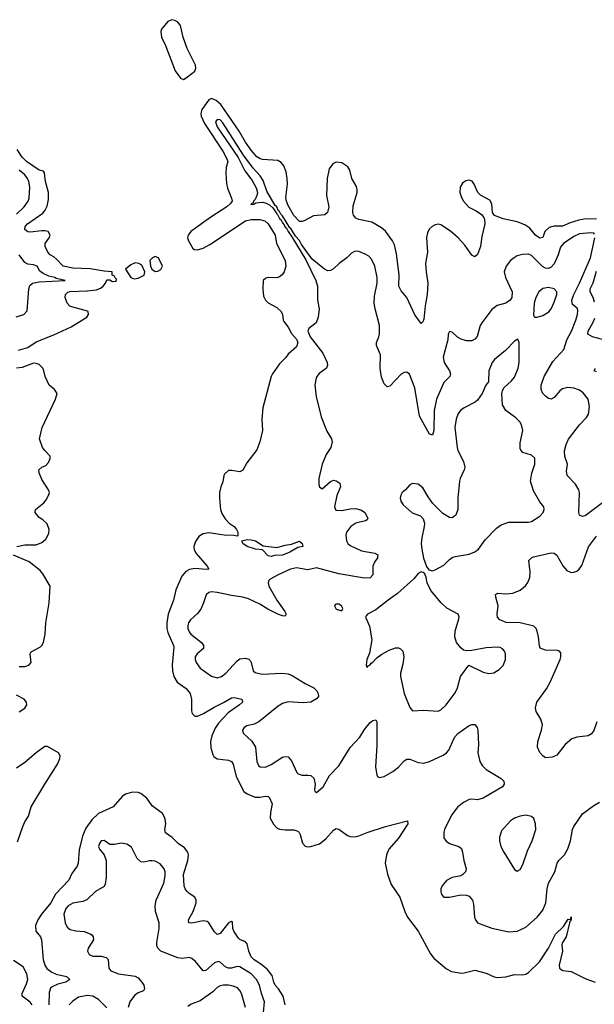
# Model space of a CAD drawing. Header units: inches. Extents: x 1834610 to 2027685, y 642842 to 774116.
# Tile 424 of 632: x 1993253 to 1997314, y 702274 to 709232. Entities that reach past the tile are written whole.
import ezdxf

# ---------------------------------------------------------------- set-up
doc = ezdxf.new("R2010")
doc.units = ezdxf.units.IN
doc.header["$MEASUREMENT"] = 0
doc.layers.add('B9790', color=7, linetype='Continuous')

msp = doc.modelspace()

# ---------------------------------------------------------------- linework, layer by layer
at = {"layer": 'B9790', "color": 5}
for points, elevation in [([(1994327.5, 709232.5), (1994300.4, 709219.6), (1994254.4, 709165.6), (1994250.4, 709149.6), (1994255.6, 709110), (1994283.7, 709050), (1994352.8, 708870), (1994390, 708819.5), (1994410, 708810.4), (1994430, 708820.5), (1994492.2, 708867.7), (1994497.4, 708890), (1994495.4, 708910), (1994436.9, 709030), (1994408.3, 709108.3), (1994390.6, 709190.6), (1994370, 709215.1), (1994350, 709227.3)], 220), ([(1994070, 707514.7), (1994039.3, 707500.7), (1994002, 707470), (1994038.8, 707410), (1994062, 707402), (1994090, 707405.3), (1994132.3, 707427.7), (1994137, 707450), (1994116.9, 707496.9), (1994095.3, 707510)], 220), ([(1994210, 707559.5), (1994191, 707550), (1994174, 707530), (1994177.3, 707490), (1994186.8, 707470), (1994210, 707453), (1994230, 707454.4), (1994250, 707466.4), (1994262, 707490), (1994235.1, 707550)], 220), ([(1996990, 707338.8), (1996950, 707332.1), (1996922.6, 707310), (1996901.5, 707270), (1996890.3, 707230), (1996883.5, 707143.5), (1996891.1, 707131.1), (1996910.9, 707130.9), (1996950, 707141.6), (1996992.6, 707167.4), (1997010, 707188.4), (1997030, 707234.9), (1997049.7, 707290), (1997049.7, 707310), (1997030.7, 707330.7)], 260), ([(1996774.6, 706974.6), (1996750, 706961.2), (1996685.7, 706894.3), (1996610, 706831.1), (1996592, 706810), (1996569.1, 706750), (1996566.9, 706673.1), (1996547.7, 706650), (1996522.4, 706590), (1996490, 706544.5), (1996473.4, 706530), (1996394.8, 706490), (1996370, 706472), (1996353, 706450), (1996337.6, 706410), (1996328.9, 706350), (1996344.6, 706210), (1996350, 706186.8), (1996390, 706111), (1996398.4, 706070), (1996394.9, 706050), (1996366.9, 705990), (1996362.4, 705970), (1996350.4, 705850.3), (1996348.8, 705771.2), (1996336.3, 705730), (1996310, 705712.3), (1996290, 705714.5), (1996242.8, 705742.8), (1996174.2, 705814.2), (1996140.1, 705860.1), (1996103.3, 705923.3), (1996070, 705949.2), (1996030, 705954), (1996010, 705944), (1995981, 705910), (1995956, 705890), (1995947.5, 705872.5), (1995942.8, 705850), (1995946, 705830), (1995964.1, 705804.1), (1996027, 705747), (1996084.9, 705724.9), (1996104.9, 705704.9), (1996113.2, 705673.2), (1996113, 705650), (1996095.3, 705570), (1996091.8, 705530), (1996094.9, 705490), (1996107.7, 705427.7), (1996127.9, 705367.9), (1996144.5, 705344.5), (1996170, 705338), (1996190, 705344.9), (1996250, 705377.4), (1996290, 705418), (1996310, 705431.7), (1996330, 705439.5), (1996430, 705455.3), (1996470, 705470.4), (1996495.6, 705490), (1996542.8, 705557.2), (1996622.3, 705637.7), (1996656.5, 705663.5), (1996710, 705680.2), (1996850, 705680.5), (1996870, 705684.9), (1996930, 705722.8), (1996952.7, 705750), (1996961.2, 705770), (1996957.2, 705790), (1996930, 705825.2), (1996883.5, 705903.5), (1996864.2, 705970), (1996872.2, 706027.8), (1996895.1, 706090), (1996893, 706133), (1996870, 706155.1), (1996810, 706174), (1996794, 706190), (1996790, 706202), (1996790, 706242), (1996809.6, 706329.6), (1996800.5, 706370), (1996787.8, 706390), (1996758.8, 706418.8), (1996689.6, 706470), (1996666.6, 706510), (1996660.7, 706590), (1996664.5, 706610), (1996675.1, 706630), (1996730, 706679.3), (1996750, 706704.9), (1996775.8, 706770), (1996782.4, 706810), (1996784, 706950)], 260), ([(1995070, 705501.3), (1995130, 705519), (1995174.7, 705525.2), (1995230, 705547.7), (1995250.4, 705530), (1995254.8, 705510), (1995219, 705501), (1995163, 705470), (1995110, 705449.1), (1995054.3, 705445.7), (1995030, 705439.7), (1995010, 705442.6), (1994970, 705486.6), (1994919, 705490), (1994860.7, 705510), (1994829.6, 705530), (1994824, 705550), (1994861.7, 705558.3), (1994890, 705557.3), (1994919.1, 705550), (1994974.3, 705514.3)], 220), ([(1996090, 705329.2), (1996070, 705319.3), (1996039.6, 705280.4), (1995924.1, 705175.9), (1995857.1, 705130), (1995770, 705060.9), (1995712, 705030), (1995701, 705019), (1995698, 705010), (1995725.2, 704945.2), (1995741.1, 704850), (1995725.8, 704754.2), (1995706.8, 704710), (1995702, 704670), (1995710, 704654), (1995715.3, 704664.7), (1995730, 704672), (1995736.5, 704683.5), (1995750, 704691), (1995778, 704722), (1995812.4, 704747.6), (1995863.8, 704776.2), (1995910, 704792.9), (1995930, 704792.9), (1995945.7, 704785.7), (1995960.3, 704770), (1995967.8, 704730), (1995961.4, 704678.6), (1995945.3, 704614.7), (1995945.8, 704590), (1995971.6, 704470), (1996011.8, 704371.8), (1996030, 704348), (1996108.3, 704351.7), (1996210, 704346.4), (1996230, 704355.5), (1996266.6, 704390), (1996330, 704474.8), (1996347.3, 704510), (1996369.6, 704590.3), (1996428.7, 704670), (1996530, 704621.3), (1996570, 704612.4), (1996603.6, 704616.4), (1996641.2, 704638.8), (1996671.3, 704668.7), (1996686, 704710), (1996686.3, 704750), (1996680.5, 704770), (1996666.2, 704786.2), (1996650, 704794.5), (1996630, 704797.6), (1996550, 704793.8), (1996450, 704774.3), (1996411.3, 704771.3), (1996390, 704775.6), (1996370, 704792.8), (1996341.5, 704830), (1996329.7, 704870.3), (1996332, 704910), (1996356.9, 704996.9), (1996358.4, 705010), (1996352.7, 705030), (1996272.6, 705072.6), (1996232, 705110), (1996159, 705199), (1996132.3, 705252.3), (1996126, 705290), (1996115.5, 705315.5), (1996105.2, 705325.2)], 260), ([(1995510, 705102), (1995490, 705102), (1995482.8, 705097.2), (1995478, 705090), (1995490, 705066), (1995530, 705054), (1995538, 705070), (1995528, 705090)], 260), ([(1996830, 703609.4), (1996790, 703603.6), (1996751, 703590), (1996722, 703570), (1996659.2, 703500.8), (1996644.2, 703455.8), (1996643.7, 703430), (1996654, 703390), (1996674, 703350), (1996750, 703226.8), (1996770, 703214.8), (1996790, 703226), (1996810, 703262.8), (1996842.6, 703357.4), (1996876.3, 703430), (1996900.5, 703510), (1996899.5, 703550), (1996886.6, 703586.6), (1996870, 703601.2)], 260)]:
    msp.add_lwpolyline(points, close=True, dxfattribs=dict(at, elevation=elevation))
for points, elevation in [([(1997330, 707823.8), (1997255.8, 707824.2), (1997204.8, 707815.2), (1997143.1, 707796.9), (1997090, 707773.6), (1997030, 707774.2), (1996996.2, 707763.8), (1996965.5, 707734.5), (1996950, 707694), (1996930, 707687.9), (1996898, 707710), (1996858, 707758), (1996823.4, 707783.4), (1996770, 707804.1), (1996670, 707823.9), (1996609.7, 707849.7), (1996595.1, 707870), (1996591.1, 707930), (1996577.1, 707957.1), (1996510, 707992.8), (1996491.3, 708010), (1996465.7, 708070), (1996450.9, 708090.9), (1996430, 708099.1), (1996406.3, 708093.7), (1996383, 708077), (1996367.2, 708050), (1996363.1, 708010), (1996375, 707975), (1996390.3, 707950), (1996428.2, 707908.2), (1996480.6, 707880.6), (1996516, 707856), (1996534, 707834), (1996539.5, 707819.5), (1996540.4, 707790), (1996519, 707701), (1996510, 707629), (1996490, 707573.2), (1996470, 707556), (1996450, 707569.3), (1996398.4, 707638.4), (1996351.7, 707691.7), (1996297.5, 707737.5), (1996230, 707783), (1996210, 707788.2), (1996190, 707783.5), (1996168.1, 707771.9), (1996147.2, 707752.8), (1996134.4, 707725.6), (1996127.8, 707692.3), (1996135, 707590), (1996122.3, 707510), (1996125.3, 707450), (1996136.9, 707370), (1996133.7, 707290), (1996118.6, 707210), (1996110, 707115.3), (1996102.5, 707097.5), (1996090, 707085.2), (1996046.5, 707146.5), (1995990, 707269), (1995950, 707316), (1995933.3, 707350), (1995934.5, 707430), (1995916.8, 707576.8), (1995901.6, 707641.6), (1995888.2, 707670), (1995838.5, 707738.5), (1995810, 707762), (1995741.8, 707801.8), (1995650, 707819.8), (1995629.6, 707830), (1995612.8, 707850), (1995606.8, 707870), (1995610, 707918), (1995637.7, 708010), (1995639.1, 708030), (1995632.9, 708052.9), (1995600.4, 708110), (1995586, 708170), (1995571.6, 708191.6), (1995530, 708220.3), (1995490, 708225.6), (1995466.1, 708213.9), (1995441.3, 708178.7), (1995426, 708110), (1995421.7, 707990), (1995438, 707910), (1995427.7, 707870), (1995410, 707852.3), (1995330, 707846.6), (1995262.8, 707810), (1995250, 707805.7), (1995230, 707806.8), (1995190, 707848.1), (1995150, 707918.7), (1995138.8, 707950), (1995134.9, 707974.9), (1995145.3, 708070), (1995144.6, 708110), (1995136.8, 708156.8), (1995119.7, 708199.7), (1995102.3, 708222.3), (1995077.1, 708237.1), (1994970, 708244.9), (1994951.8, 708250), (1994930, 708263.7), (1994890, 708309.9), (1994850, 708367.4), (1994803.9, 708443.9), (1994674.1, 708634.1), (1994640.9, 708660.9), (1994610, 708675.6), (1994590, 708666.6), (1994541.3, 708598.7), (1994533.8, 708570), (1994536.3, 708550), (1994559.7, 708499.7), (1994690, 708303.6), (1994717.5, 708250), (1994723.6, 708230), (1994711.8, 708188.2), (1994709.1, 708150), (1994714.7, 708074.7), (1994721.8, 708041.8), (1994751, 707970), (1994755, 707950), (1994742, 707930), (1994717.5, 707910), (1994603.4, 707836.6), (1994463.6, 707736.4), (1994444, 707710), (1994440.3, 707690), (1994446, 707670), (1994476.5, 707616.5), (1994488.8, 707608.8), (1994510, 707605.5), (1994550, 707616.6), (1994597.1, 707642.9), (1994850, 707810.1), (1994890, 707819.7), (1994950, 707820.3), (1994986.8, 707810), (1995010, 707790.4), (1995058.7, 707710), (1995068.4, 707650), (1995130, 707530.8), (1995133.4, 707490), (1995121.6, 707450), (1995107.7, 707430), (1995090, 707416.2), (1995070, 707408.4), (1995010.3, 707409.7), (1994993.8, 707406.2), (1994973.4, 707390), (1994971.7, 707328.3), (1994977.6, 707277.6), (1994990.9, 707250.9), (1995010, 707230.3), (1995070, 707197.7), (1995100.3, 707170), (1995111.8, 707150), (1995114.6, 707110), (1995119.7, 707099.7), (1995150, 707060.3), (1995175.4, 707015.4), (1995210, 706975.3), (1995218.3, 706950), (1995210, 706921.2), (1995150.5, 706869.5), (1995134.4, 706845.6), (1995090, 706800.9), (1995039.5, 706730), (1995030.3, 706710), (1994971.5, 706488.5), (1994964.4, 706410), (1994968.2, 706330), (1994950, 706249), (1994930, 706193.2), (1994858.3, 706101.7), (1994830, 706049.6), (1994810, 706036.2), (1994750, 706046.6), (1994730, 706045.6), (1994700.3, 706019.7), (1994696.4, 706010), (1994690, 705965.2), (1994675.6, 705930), (1994666, 705890), (1994664.4, 705850), (1994672.4, 705770), (1994682, 705742), (1994705.8, 705705.8), (1994734.3, 705674.3), (1994770.3, 705650.3), (1994786, 705630), (1994794, 705610), (1994794, 705586), (1994790, 705582), (1994767.9, 705587.9), (1994698, 705590), (1994590, 705606.6), (1994550, 705599.7), (1994519.4, 705580.6), (1994494.7, 705545.3), (1994484.9, 705510), (1994485.8, 705485.8), (1994499.6, 705459.6), (1994578.9, 705370), (1994590.2, 705349.8), (1994573.9, 705346.1), (1994490, 705354), (1994453.7, 705346.3), (1994426.7, 705333.3), (1994399.4, 705300.6), (1994357.8, 705202.2), (1994341.1, 705130), (1994302.4, 705030), (1994292.8, 704970), (1994293.8, 704930), (1994300.5, 704900.5), (1994341.3, 704810), (1994343.1, 704796.9), (1994331.9, 704671.9), (1994333.4, 704630), (1994342, 704590), (1994367.2, 704550), (1994430, 704504.9), (1994457.2, 704470), (1994467.2, 704430), (1994467.6, 704347.6), (1994471.7, 704330), (1994490, 704309), (1994510, 704309.1), (1994551.9, 704328.1), (1994627.1, 704372.9), (1994694.5, 704405.5), (1994750, 704440.8), (1994770, 704442.3), (1994824, 704430), (1994827, 704410), (1994807.4, 704390), (1994725.8, 704334.2), (1994658.9, 704261.1), (1994635.5, 704224.5), (1994610.2, 704170), (1994600.9, 704130), (1994605.4, 704085.4), (1994618.3, 704038.3), (1994625.4, 704025.4), (1994648.4, 704008.4), (1994730, 703999.3), (1994750.7, 703990.7), (1994761, 703970), (1994783.6, 703883.6), (1994837.2, 703777.2), (1994861.9, 703761.9), (1994918.4, 703738.4), (1994950, 703736.6), (1994990, 703744.7), (1995010, 703743.1), (1995017.4, 703737.4), (1995038.8, 703690), (1995025, 703630), (1995023.8, 703590), (1995046.1, 703546.1), (1995070, 703521.7), (1995090, 703511.5), (1995130, 703506.3), (1995190, 703507.4), (1995218.2, 703498.2), (1995228.9, 703488.9), (1995234.9, 703474.9), (1995252.6, 703412.6), (1995270, 703392.4), (1995290, 703387.7), (1995310, 703389.2), (1995371.2, 703408.8), (1995418, 703442), (1995470, 703505.5), (1995490, 703517.3), (1995510, 703510.8), (1995570, 703466.7), (1995590, 703459.5), (1995621.6, 703458.4), (1995650, 703464.4), (1995710, 703488.8), (1995839, 703530), (1995994, 703570), (1995997.3, 703550), (1995931.3, 703448.7), (1995863, 703370), (1995845.5, 703330), (1995837.3, 703270), (1995853.7, 703193.7), (1995879.8, 703119.8), (1995938.8, 703030), (1995975.5, 702930), (1995994.9, 702890), (1996070, 702790.7), (1996156.3, 702630), (1996179.3, 702599.3), (1996270, 702524), (1996304.4, 702504.4), (1996374.9, 702494.9), (1996395.6, 702495.6), (1996470, 702514), (1996550, 702494.7), (1996607.8, 702467.8), (1996630, 702463.6), (1996690, 702468.7), (1996750, 702484.4), (1996810, 702482), (1996830, 702487), (1996850, 702499.5), (1996926.6, 702573.4), (1996990.6, 702669.4), (1997039.6, 702770), (1997097, 702823), (1997130, 702874.8), (1997147.3, 702872.7), (1997150, 702891.3), (1997150, 702868.7), (1997142, 702858), (1997115.8, 702750), (1997090.3, 702710), (1997085.8, 702694.2), (1997090.2, 702650), (1997067, 702550), (1997068.9, 702528.9), (1997079.5, 702519.5), (1997092.1, 702512.1), (1997150, 702504.4), (1997254.4, 702454.4), (1997320.5, 702430)], 220), ([(1997315.5, 707715.5), (1997310, 707722.7), (1997290, 707726.8), (1997210, 707718.5), (1997170, 707700.2), (1997095.8, 707650), (1997076.1, 707623.9), (1997059.6, 707570), (1997030, 707507), (1997010, 707483.2), (1996990, 707475), (1996970, 707477.5), (1996948, 707488), (1996870, 707564.8), (1996850, 707574.8), (1996806.3, 707573.7), (1996770, 707562.9), (1996747.3, 707550), (1996723, 707530), (1996692.4, 707490), (1996678, 707450), (1996686, 707410), (1996733.2, 707310), (1996732, 707270), (1996720.8, 707250), (1996690, 707229.8), (1996627.3, 707212.7), (1996590, 707184), (1996518.6, 707090), (1996508.2, 707070), (1996485.8, 706994.2), (1996470, 706975.6), (1996450, 706963.5), (1996410, 706963), (1996374.2, 706974.2), (1996348.4, 706988.4), (1996310, 707025.2), (1996290, 707028.7), (1996282, 707010), (1996278.7, 706970), (1996247.2, 706847.2), (1996252.9, 706810), (1996291.7, 706750), (1996298.9, 706730), (1996293.7, 706710), (1996251.2, 706668.8), (1996200.2, 706550), (1996181.7, 706470), (1996180.8, 706330), (1996170, 706296), (1996150, 706302), (1996078, 706430), (1996045.6, 706630), (1996007.6, 706727.6), (1995990, 706740.9), (1995970, 706738), (1995950, 706727), (1995870, 706642.9), (1995850, 706637.6), (1995830, 706659.7), (1995810, 706706), (1995801.9, 706770), (1995803.9, 706863.9), (1995774.6, 706930), (1995775.3, 706950), (1995792.2, 706990), (1995795.6, 707010), (1995795.1, 707070), (1995765, 707190), (1995759.4, 707230), (1995762, 707278), (1995778.6, 707370), (1995779.1, 707410), (1995764.3, 707490), (1995740.4, 707540.4), (1995720.4, 707560.4), (1995695.1, 707575.1), (1995650, 707594.4), (1995623.4, 707596.6), (1995597.6, 707582.4), (1995565.4, 707550), (1995511.1, 707510), (1995470, 707472), (1995450, 707459.8), (1995430, 707458), (1995408.3, 707468.3), (1995320.7, 707540.7), (1995244.3, 707644.3), (1995230, 707671.4), (1995202.8, 707702.8), (1995170, 707755.8), (1995161.4, 707761.4), (1995110, 707846.3), (1995098, 707858), (1995090, 707876.8), (1995082.1, 707882.1), (1995070, 707909.6), (1995059.4, 707919.4), (1995001.1, 708021.1), (1994974.9, 708094.9), (1994953.5, 708130), (1994902.7, 708182.7), (1994836, 708276), (1994690, 708503.4), (1994670, 708525.7), (1994650, 708528), (1994637.2, 708510), (1994650, 708474.3), (1994798.1, 708258.1), (1994843.7, 708163.7), (1994895.3, 708095.3), (1994924.9, 708044.9), (1994934.7, 708010), (1994930.2, 707989.8), (1994917.7, 707962.3), (1994904.9, 707950), (1994903.5, 707936.5), (1994896.5, 707936.5), (1994887.1, 707927.1), (1994907.9, 707927.9), (1994922.7, 707937.3), (1994970, 707942.3), (1994996.4, 707936.4), (1995022.2, 707922.2), (1995042.6, 707902.6), (1995070, 707859.6), (1995076.3, 707856.3), (1995090, 707826.4), (1995099.3, 707819.3), (1995110, 707797.4), (1995123.3, 707783.4), (1995130, 707766.9), (1995139.2, 707759.2), (1995150, 707735.3), (1995177.6, 707697.6), (1995276.4, 707536.4), (1995346.3, 707390), (1995357.6, 707350), (1995358.9, 707250), (1995368.7, 707190), (1995362.6, 707130), (1995348.7, 707090), (1995298, 707050), (1995288.8, 707030), (1995306.1, 706990), (1995395.6, 706875.6), (1995426.9, 706810), (1995429.5, 706790), (1995421.8, 706770), (1995369.1, 706730.9), (1995354.2, 706710), (1995345.5, 706690), (1995339.5, 706650), (1995349.1, 706569.1), (1995384.9, 706424.9), (1995424.6, 706324.6), (1995457.3, 706270), (1995462.4, 706250), (1995452.4, 706210), (1995419.9, 706159.9), (1995391.1, 706090), (1995367.1, 705990), (1995366.8, 705946.8), (1995371.1, 705931.1), (1995390, 705917.7), (1995450, 705967.9), (1995470, 705977.1), (1995490, 705973.4), (1995516.7, 705956.7), (1995520.2, 705930), (1995495.6, 705870), (1995478.3, 705790), (1995486.8, 705766.8), (1995530, 705763.5), (1995590, 705775.2), (1995630, 705777.5), (1995670, 705767.1), (1995693.6, 705750), (1995713.6, 705710), (1995710, 705697.2), (1995698, 705690), (1995630, 705674.6), (1995592.9, 705650), (1995563.9, 705610), (1995558, 705590), (1995562, 705550), (1995573.4, 705530), (1995590, 705517.3), (1995670, 705479.2), (1995762.2, 705462.2), (1995785.5, 705450), (1995781.3, 705430), (1995760.8, 705399.2), (1995749.2, 705370), (1995750.2, 705309.8), (1995730, 705287.8), (1995690, 705284.5), (1995510, 705315.3), (1995350, 705358.6), (1995290, 705343.8), (1995210, 705357.7), (1995168.2, 705350), (1995080.5, 705310), (1995022.6, 705277.4), (1995013, 705270), (1995008.6, 705251.4), (1995014.6, 705230), (1995069.6, 705129.6), (1995127.2, 705050), (1995137.6, 705030), (1995130, 705018), (1995110, 705018.3), (1995077.6, 705030), (1995006.4, 705066.4), (1994950, 705102.4), (1994870, 705140.2), (1994830, 705152.1), (1994750, 705161.9), (1994650, 705184.6), (1994610, 705188.5), (1994590, 705183), (1994572.4, 705167.6), (1994553.4, 705110), (1994533.2, 705066.9), (1994510, 705035.6), (1994460.2, 704990), (1994447.2, 704970), (1994441.2, 704950), (1994441.8, 704930), (1994450, 704906.7), (1994462.3, 704890), (1994537.4, 704830), (1994551.6, 704810), (1994551.8, 704788.2), (1994507.4, 704750), (1994494.6, 704730), (1994492.8, 704710), (1994499.6, 704690), (1994530, 704649), (1994610, 704592.9), (1994650, 704581.5), (1994679.5, 704590), (1994710, 704613.1), (1994790, 704701.2), (1994810, 704714.2), (1994850, 704720.2), (1994872.8, 704712.7), (1994883.1, 704703.1), (1994890.3, 704690), (1994903.7, 704630), (1994917.8, 704617.7), (1994966.3, 704606.3), (1995106.3, 704613.7), (1995150, 704610.2), (1995178.5, 704598.5), (1995270, 704540.6), (1995331.8, 704510), (1995352.8, 704490), (1995363.1, 704470), (1995364.2, 704450), (1995350, 704431.6), (1995310, 704409.8), (1995256.4, 704403.6), (1995150, 704412.1), (1995110, 704398.9), (1995080, 704380), (1994944.4, 704270), (1994910, 704254.2), (1994857.8, 704242.3), (1994839.3, 704230), (1994828.9, 704210), (1994832.4, 704190), (1994894.5, 704134.5), (1994920.2, 704090), (1994930.2, 703990.2), (1994941.8, 703961.8), (1994951.9, 703951.9), (1994990, 703950.3), (1995030, 703968), (1995110, 704019.7), (1995130, 704025.2), (1995150, 704022), (1995175, 703995.1), (1995212.8, 703912.7), (1995222.2, 703902.2), (1995250, 703892), (1995290, 703894), (1995310.4, 703890.4), (1995332.8, 703872.8), (1995342, 703830), (1995336, 703790), (1995339.6, 703779.6), (1995350, 703771.3), (1995397, 703810), (1995443.6, 703890), (1995510, 703958), (1995590, 704089.1), (1995657.5, 704162.6), (1995690, 704215.8), (1995730, 704266.4), (1995750, 704280.4), (1995770, 704284), (1995777, 704270), (1995777.5, 704102.5), (1995769.1, 703949.1), (1995776.5, 703896.5), (1995782.9, 703882.9), (1995795.9, 703875.9), (1995830, 703884.2), (1995890, 703918.5), (1995930.5, 703949.5), (1995970, 703994.9), (1995990, 704006.5), (1996010, 704006.7), (1996070, 703981.6), (1996110, 703978.4), (1996150, 703990.2), (1996245.4, 704034.6), (1996269.9, 704050.1), (1996286.4, 704070), (1996320.8, 704150), (1996330, 704166.7), (1996350, 704187.4), (1996430, 704244.6), (1996450, 704251.8), (1996470.3, 704250.3), (1996486, 704230), (1996490.3, 704210.3), (1996495.3, 704110), (1996491.5, 704050), (1996505.5, 703990), (1996521.9, 703961.9), (1996550, 703932.7), (1996657.1, 703870), (1996674.9, 703850), (1996677.6, 703830), (1996665.5, 703810), (1996530, 703729.7), (1996490, 703719.7), (1996450, 703724), (1996430, 703720.4), (1996390, 703700.4), (1996351, 703669), (1996304, 703610), (1996256, 703510), (1996250.3, 703490), (1996250.5, 703450), (1996266.4, 703426.4), (1996290, 703410.5), (1996356, 703390), (1996374.7, 703374.7), (1996383.8, 703350), (1996392.4, 703290), (1996408, 703230), (1996404, 703210), (1996386, 703190), (1996370, 703182), (1996310, 703169.6), (1996270.4, 703149.7), (1996239.3, 703110), (1996230.5, 703090), (1996228.7, 703068.7), (1996234, 703050), (1996250.6, 703030.6), (1996254, 703030), (1996290, 703030.4), (1996370, 703046.4), (1996410, 703044.4), (1996430, 703037.1), (1996453.7, 703010), (1996460.6, 702980.6), (1996467, 702890), (1996474.9, 702870), (1996490, 702850.6), (1996590, 702812), (1996710, 702786.7), (1996770, 702790.4), (1996830, 702818.4), (1996909.7, 702890), (1996950, 702938.4), (1996970.8, 702990), (1996980.3, 703090), (1996991.6, 703130), (1997034.6, 703210), (1997051.1, 703270), (1997064.2, 703290), (1997102.6, 703330), (1997126.5, 703373.5), (1997146.4, 703430), (1997160.9, 703510), (1997168.6, 703530), (1997230, 703619.1), (1997310, 703678), (1997350, 703701.6)], 240), ([(1993243.8, 706896.2), (1993310, 706916.5), (1993370, 706955.8), (1993495.7, 707004.3), (1993617.7, 707062.3), (1993727, 707130), (1993739.5, 707150), (1993737.2, 707170), (1993733.1, 707173.1), (1993630, 707199.6), (1993608.5, 707208.5), (1993588.4, 707228.5), (1993574.3, 707270), (1993576.4, 707290), (1993592.5, 707307.5), (1993610, 707312.4), (1993730, 707315), (1993796.5, 707323.5), (1993824.6, 707335.4), (1993842.4, 707350), (1993859.3, 707370), (1993870, 707394), (1993890, 707394), (1993910, 707382), (1993930, 707384.7), (1993938, 707390), (1993938, 707398), (1993927.3, 707407.3), (1993922, 707422), (1993907.3, 707427.3), (1993906, 707450), (1993850, 707454), (1993752.4, 707472.4), (1993630, 707475.7), (1993559.6, 707490), (1993517, 707537), (1993495.8, 707555.8), (1993469.7, 707570), (1993451.3, 707590), (1993433.3, 707630), (1993432.8, 707650), (1993462, 707690), (1993467.7, 707710), (1993454.8, 707734.8), (1993430, 707741.2), (1993410, 707740.7), (1993328, 707730), (1993310, 707732.8), (1993288.7, 707748.7), (1993291.1, 707770), (1993307.4, 707790), (1993416.1, 707863.9), (1993434, 707886), (1993446.5, 707913.5), (1993457.4, 707962.6), (1993457.2, 708010), (1993436.1, 708090), (1993429.7, 708149.7), (1993422, 708162), (1993390, 708169.8), (1993301, 708230), (1993270, 708260.7), (1993234.6, 708314.6)], 220), ([(1993230, 707857.4), (1993285.8, 707910), (1993313.8, 707950), (1993321.4, 707970), (1993325.4, 708050), (1993317.7, 708090), (1993309, 708110), (1993290, 708135.7), (1993250, 708169.9)], 240), ([(1997430, 705859.7), (1997250, 705726), (1997230, 705720.7), (1997209.7, 705729.8), (1997205.4, 705750), (1997208.9, 705890), (1997205.3, 705910), (1997182.5, 705950), (1997122.6, 706010), (1997118.2, 706041.8), (1997124.4, 706090), (1997106.2, 706146.2), (1997104.8, 706184.8), (1997115.7, 706230), (1997132.9, 706267.1), (1997210.7, 706369.3), (1997259.4, 706420.6), (1997274.5, 706445.5), (1997280.7, 706499.3), (1997271, 706550), (1997235.9, 706595.9), (1997210, 706613.1), (1997170, 706628.8), (1997126.5, 706633.5), (1997090, 706624.2), (1997070, 706609.7), (1997030, 706562.4), (1997010, 706549.7), (1996990, 706556.3), (1996970, 706571.6), (1996950.9, 706590.9), (1996938, 706618), (1996938.7, 706650), (1996961.1, 706710), (1997022.4, 706817.6), (1997098.5, 706901.5), (1997120.2, 706970), (1997152.7, 707030), (1997185, 707110), (1997196.5, 707150), (1997197.3, 707177.3), (1997192.7, 707192.7), (1997160.4, 707220.4), (1997156.6, 707250), (1997169.8, 707289.8), (1997210, 707370.2), (1997288, 707550), (1997318.6, 707690)], 240), ([(1993227.7, 707132.3), (1993282.7, 707150), (1993306, 707174), (1993317.5, 707330), (1993325.7, 707354.3), (1993344.7, 707370), (1993390, 707380.7), (1993575.3, 707390), (1993510, 707403.7), (1993502.7, 707410), (1993460, 707420), (1993418.7, 707438.7), (1993396.3, 707456.3), (1993377.7, 707490), (1993350, 707499.9), (1993310, 707505.5), (1993290, 707517.2), (1993248.9, 707570)], 240), ([(1997314.9, 707234.9), (1997306, 707270), (1997284, 707310), (1997285.6, 707330), (1997307.2, 707372.8), (1997330, 707454.6)], 220), ([(1997371.7, 706971.7), (1997300.9, 706990), (1997268.7, 707010), (1997269.9, 707030), (1997305.8, 707094.2), (1997317, 707123)], 220), ([(1993234, 705510), (1993290, 705521.3), (1993370, 705520.3), (1993410, 705537.4), (1993438.6, 705561.4), (1993458.2, 705601.8), (1993462, 705630), (1993448.5, 705668.5), (1993417.2, 705697.3), (1993390, 705714.5), (1993362, 705750), (1993365.1, 705770), (1993422.9, 705817.1), (1993440.1, 705839.9), (1993458, 705870), (1993463.7, 705890), (1993457.2, 705910), (1993410, 705982.7), (1993391.6, 706030), (1993389.7, 706050), (1993409, 706070), (1993438, 706082), (1993457.3, 706102.7), (1993468.2, 706130), (1993467.7, 706147.7), (1993430, 706186.6), (1993414.7, 706210), (1993392.3, 706270), (1993412.3, 706350), (1993507.3, 706550), (1993517.6, 706590), (1993499.1, 706619.1), (1993460.9, 706650), (1993432.3, 706710), (1993425.1, 706750), (1993416.2, 706770), (1993390, 706795.6), (1993370, 706803.5), (1993350, 706804.4), (1993270, 706773.8), (1993230, 706769.9)], 220), ([(1997330, 706743), (1997313.2, 706750), (1997323.7, 706770)], 220), ([(1997332.4, 704270), (1997310, 704209), (1997294.9, 704185.1), (1997270, 704171.8), (1997190, 704162.4), (1997154.8, 704150), (1997108, 704110), (1997050, 704034), (1997019.1, 704020.9), (1996970, 704016.2), (1996950, 704029.6), (1996930, 704052.3), (1996913, 704090), (1996915.1, 704130), (1996942.2, 704210), (1996948.2, 704250), (1996936.9, 704290), (1996904.2, 704344.2), (1996898, 704370), (1996908.5, 704410), (1996977.4, 704502.6), (1997002.5, 704550), (1997072.2, 704710), (1997077.4, 704730), (1997077.2, 704757.2), (1997069.5, 704769.5), (1997055.1, 704775.1), (1996970, 704777.7), (1996932.3, 704790), (1996926.3, 704806.3), (1996920.8, 704870), (1996911.7, 704910), (1996903.1, 704930), (1996886.3, 704946.3), (1996790, 704970.7), (1996692, 704972), (1996646, 704990), (1996629.6, 705010), (1996626.9, 705030), (1996634.3, 705090), (1996617.4, 705150), (1996617, 705170), (1996630, 705180.4), (1996690, 705174.7), (1996739.5, 705180.5), (1996790, 705200.4), (1996828.7, 705231.3), (1996845.7, 705254.3), (1996859.7, 705290), (1996860.8, 705330), (1996851.3, 705410), (1996869.4, 705430), (1996884.9, 705435.1), (1997010, 705464.2), (1997030, 705461.3), (1997050, 705448), (1997091.7, 705371.7), (1997120.4, 705340.4), (1997150, 705325.5), (1997170, 705326.9), (1997190, 705336), (1997207.8, 705350), (1997225.4, 705374.6), (1997274.1, 705505.9), (1997330, 705582)], 240), ([(1993250, 704661.1), (1993290, 704660.3), (1993317.2, 704670), (1993334.5, 704690), (1993326.6, 704750), (1993334.5, 704765.5), (1993400.6, 704799.4), (1993410.9, 704809.1), (1993421, 704830), (1993433.7, 704890), (1993439.2, 704970), (1993460.9, 705110), (1993468, 705230), (1993416.6, 705316.6), (1993398.7, 705338.7), (1993321.4, 705401.4), (1993208.6, 705448.6)], 220), ([(1993250, 704341.6), (1993290, 704367.3), (1993303.7, 704390), (1993300.9, 704410), (1993285.2, 704430), (1993230, 704458)], 220), ([(1993237.8, 703422.2), (1993274.5, 703530), (1993290, 703563.6), (1993316.4, 703603.6), (1993335.2, 703670), (1993430, 703829), (1993521.4, 703970), (1993538, 704010), (1993538.5, 704030), (1993527.3, 704050), (1993450, 704094.7), (1993430, 704094.7), (1993368.7, 704051.3), (1993290, 703982.3), (1993230, 703941.7)], 220), ([(1995129.8, 702270), (1995115.7, 702330), (1995083.1, 702383.1), (1995059.8, 702410), (1995049.9, 702429.9), (1995038.1, 702478.1), (1995002.6, 702522.6), (1994958.1, 702558.1), (1994910, 702587.3), (1994890, 702609), (1994872.3, 702650), (1994861.4, 702701.4), (1994850, 702714.5), (1994810, 702730.9), (1994800.2, 702740.2), (1994767.8, 702790), (1994759.7, 702810), (1994757.2, 702857.2), (1994750, 702859), (1994730, 702849.4), (1994670, 702774.5), (1994650, 702766.2), (1994630, 702786), (1994590.6, 702850.6), (1994578.5, 702858.5), (1994550, 702862.9), (1994470, 702848.2), (1994449.6, 702850), (1994447.2, 702870), (1994480.2, 702930), (1994501.4, 702990), (1994499.8, 703010), (1994490.6, 703030.6), (1994450, 703056), (1994436, 703070), (1994422, 703090), (1994416.5, 703110), (1994409.9, 703190), (1994442.7, 703290), (1994445.4, 703330), (1994441.8, 703350), (1994418.4, 703378.4), (1994374.5, 703410), (1994331.7, 703451.7), (1994284.9, 703484.9), (1994279.8, 703510), (1994286.5, 703550), (1994284.6, 703570), (1994277.3, 703597.3), (1994262.3, 703622.3), (1994190, 703677.5), (1994151.3, 703731.3), (1994110, 703762.9), (1994090, 703770.7), (1994050, 703773), (1994001.7, 703758.3), (1993978.6, 703741.4), (1993914.4, 703670), (1993810, 703621.5), (1993763.3, 703576.6), (1993721.2, 703518.8), (1993697.2, 703462.8), (1993674.7, 703365.3), (1993666, 703270), (1993659.2, 703250), (1993622.4, 703197.6), (1993599.7, 703150), (1993507.4, 703052.6), (1993473.8, 702990), (1993408.3, 702911.7), (1993380.9, 702870), (1993365.8, 702830), (1993366.4, 702790), (1993399.6, 702750), (1993406.9, 702730), (1993418.7, 702590), (1993430.1, 702550.1), (1993446.3, 702526.3), (1993480.1, 702500.1), (1993510, 702486.9), (1993584, 702470), (1993607.7, 702450), (1993579.1, 702430), (1993523.6, 702416.4), (1993482.2, 702397.8), (1993472.1, 702387.9), (1993462.5, 702357.4), (1993459.2, 702270)], 220), ([(1994976.9, 702216.9), (1994982.9, 702290), (1994961.9, 702350), (1994947.9, 702407.9), (1994926.3, 702450), (1994889.9, 702489.9), (1994810, 702539), (1994790, 702541.2), (1994750, 702529), (1994730, 702528.2), (1994710, 702537.2), (1994670, 702572.6), (1994655, 702575.1), (1994630, 702566.8), (1994570, 702512.8), (1994550, 702509.7), (1994496.5, 702576.5), (1994470, 702597.4), (1994450, 702603.5), (1994402, 702598), (1994370, 702602.4), (1994251.3, 702650), (1994230.8, 702670), (1994222.9, 702690), (1994221.7, 702710), (1994238.4, 702810), (1994239.8, 702850), (1994212.4, 702930), (1994209.7, 702970), (1994217.6, 703010), (1994273, 703130), (1994282.4, 703182.4), (1994280.8, 703210), (1994274.2, 703230), (1994246.5, 703266.5), (1994210, 703284.8), (1994190, 703288.5), (1994170, 703288.4), (1994130, 703277.4), (1994110, 703279.7), (1994084.4, 703304.4), (1994043.4, 703383.4), (1994010, 703405.1), (1993970, 703412.1), (1993922.6, 703402.6), (1993890, 703402.9), (1993850, 703432.3), (1993830, 703429), (1993817.3, 703410), (1993810.7, 703390), (1993817.3, 703370), (1993850, 703330.8), (1993863.6, 703290), (1993865.6, 703170), (1993858, 703122), (1993850, 703105.6), (1993788.4, 703071.6), (1993728.6, 703011.4), (1993699.6, 703000.4), (1993630, 702987.7), (1993596.5, 702970), (1993580.2, 702950), (1993565.8, 702910), (1993574.2, 702850), (1993590, 702818.7), (1993610, 702802.2), (1993650, 702792.8), (1993710, 702789.1), (1993752.6, 702772.6), (1993763.7, 702763.7), (1993773.4, 702750), (1993774.9, 702730), (1993738, 702670), (1993733.4, 702650), (1993744.6, 702624.6), (1993770, 702614.4), (1993830, 702614.6), (1993864.8, 702604.8), (1993878.4, 702590), (1993884.4, 702530), (1993897.3, 702510), (1993951.3, 702490), (1994070, 702473.1), (1994090, 702461.1), (1994116.5, 702430), (1994130.3, 702410), (1994136.2, 702383.8), (1994127.3, 702370), (1994090, 702354.2), (1994064.8, 702335.2), (1994031.3, 702290), (1994021.1, 702250)], 240), ([(1993342.4, 702270), (1993328.5, 702288.5), (1993271.6, 702330), (1993271.3, 702350), (1993302.4, 702417.6), (1993311.6, 702450), (1993304.2, 702490), (1993277.9, 702537.9), (1993210, 702584.1)], 220), ([(1994848.1, 702250), (1994820.6, 702350), (1994810, 702372.3), (1994793.3, 702390), (1994762.8, 702402.8), (1994730, 702409.9), (1994690.7, 702409.3), (1994670, 702403.7), (1994650, 702392.5), (1994617.4, 702362.6), (1994530, 702298.2), (1994466.1, 702273.9), (1994440.9, 702259.1)], 260), ([(1993868.1, 702248.1), (1993810, 702307.8), (1993770, 702332.3), (1993730, 702336.4), (1993670, 702323.1), (1993630, 702296.9), (1993603.1, 702270)], 240)]:
    msp.add_lwpolyline(points, dxfattribs=dict(at, elevation=elevation))

doc.saveas('drawing.dxf')
